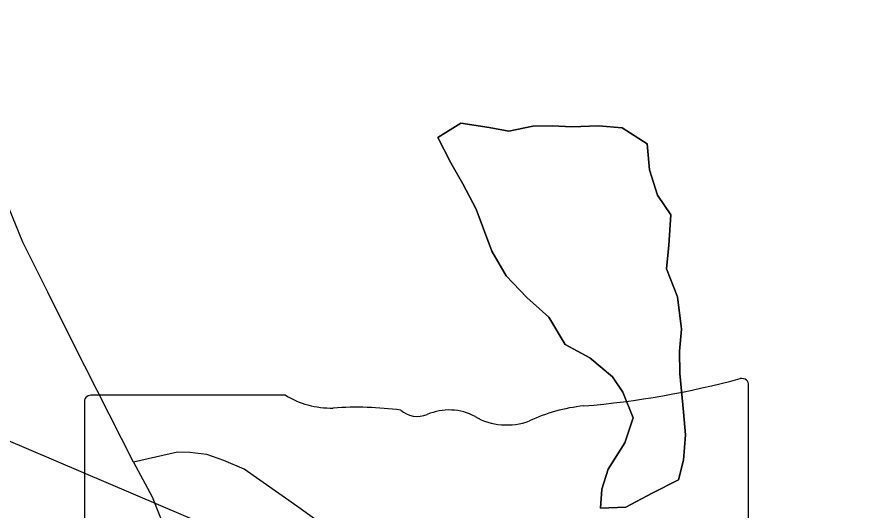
# Model space of a CAD drawing. Extents: x 0 to 34, y 0 to 22.
# Drawn here: x 5.7468 to 6.1719, y 17.9375 to 18.1826 of the extents above; entities that cross this region are included whole.
import ezdxf

# ---------------------------------------------------------------- set-up
doc = ezdxf.new("R2010")
doc.units = 0
for name, color, linetype in [('GM_X_Corporation', 7, 'Continuous'), ('GM_X_County_Road', 7, 'Continuous'), ('GM_X_Minor_Lake', 7, 'Continuous'), ('GM_X_Minor_River', 7, 'Continuous'), ('GM_X_State_Route', 7, 'Continuous'), ('GM_X_State_Shield', 7, 'Continuous')]:
    doc.layers.add(name, color=color, linetype=linetype)

msp = doc.modelspace()

# ---------------------------------------------------------------- linework, layer by layer
at = {"layer": 'GM_X_Corporation'}
msp.add_lwpolyline([(5.73858, 18.6518), (5.74815, 18.67394), (5.75334, 18.68633), (5.7584, 18.69266), (5.77868, 18.71988), (5.79472, 18.7434), (5.80014, 18.74934), (5.81047, 18.75404), (5.8223, 18.75795), (5.83453, 18.763), (5.8411, 18.76929), (5.84742, 18.78128), (5.8537, 18.79137), (5.85878, 18.79884), (5.87042, 18.81184), (5.87932, 18.82074), (5.88563, 18.84977), (6.74678, 18.77106), (6.66967, 17.77276), (6.08674, 17.82542), (5.72754, 17.97857)], dxfattribs=at)
at = {"layer": 'GM_X_County_Road'}
msp.add_lwpolyline([(5.80456, 17.96175), (5.77435, 18.02103), (5.76199, 18.04598), (5.74964, 18.07091), (5.73042, 18.11759)], dxfattribs=at)
at = {"layer": 'GM_X_Minor_Lake'}
for points in [[(5.96698, 18.12988), (5.95546, 18.12288)], [(6.04733, 17.9964), (6.05238, 17.98375), (6.04834, 17.97129), (6.0401, 17.95814), (6.03687, 17.94832), (6.0363, 17.93883), (6.04882, 17.93935), (6.06186, 17.94631), (6.07489, 17.9529), (6.07737, 17.96274), (6.07838, 17.97526), (6.07747, 17.98668), (6.07559, 18.00572), (6.07543, 18.01675), (6.07641, 18.02776), (6.07446, 18.04376), (6.06905, 18.05755), (6.07005, 18.06931), (6.07112, 18.0845), (6.06449, 18.09413), (6.06057, 18.10675), (6.05932, 18.1197), (6.04696, 18.12755), (6.03522, 18.12854), (6.02194, 18.12804), (6.01247, 18.1286), (6.0026, 18.12842), (5.99079, 18.12599), (5.98097, 18.1277), (5.96698, 18.12988)], [(5.95546, 18.12288), (5.96203, 18.11021), (5.96789, 18.09983), (5.97446, 18.08716), (5.98238, 18.06647), (5.98934, 18.05417), (5.99974, 18.04332), (6.01054, 18.03361), (6.01861, 18.02015), (6.03099, 18.01344), (6.04218, 18.0041), (6.04733, 17.9964)]]:
    msp.add_lwpolyline(points, dxfattribs=at)
at = {"layer": 'GM_X_Minor_River'}
for points in [[(5.95546, 18.12288), (5.96698, 18.12988)], [(5.96698, 18.12988), (5.98097, 18.1277), (5.99079, 18.12599), (6.0026, 18.12842), (6.01247, 18.1286), (6.02194, 18.12804), (6.03522, 18.12854), (6.04696, 18.12755), (6.05932, 18.1197), (6.06057, 18.10675), (6.06449, 18.09413), (6.07112, 18.0845), (6.07005, 18.06931), (6.06905, 18.05755), (6.07446, 18.04376), (6.07641, 18.02776), (6.07543, 18.01675), (6.07559, 18.00572), (6.07747, 17.98668), (6.07838, 17.97526), (6.07737, 17.96274), (6.07489, 17.9529), (6.06186, 17.94631), (6.04882, 17.93935), (6.0363, 17.93883), (6.03687, 17.94832), (6.0401, 17.95814), (6.04834, 17.97129), (6.05238, 17.98375), (6.04733, 17.9964)], [(6.04733, 17.9964), (6.04218, 18.0041), (6.03099, 18.01344), (6.01861, 18.02015), (6.01054, 18.03361), (5.99974, 18.04332), (5.98934, 18.05417), (5.98238, 18.06647), (5.97446, 18.08716), (5.96789, 18.09983), (5.96203, 18.11021), (5.95546, 18.12288)]]:
    msp.add_lwpolyline(points, dxfattribs=at)
at = {"layer": 'GM_X_State_Route'}
for points in [[(6.00653, 17.85226), (6.00419, 17.85415), (5.98435, 17.86785), (5.95405, 17.89002), (5.91935, 17.91556), (5.88603, 17.93947), (5.85934, 17.95826), (5.84936, 17.96245), (5.84089, 17.96547), (5.83253, 17.96639), (5.82638, 17.96663), (5.80456, 17.96175)], [(5.80456, 17.96175), (5.81372, 17.9445), (5.82359, 17.9199), (5.82794, 17.90585), (5.8297, 17.90016), (5.83582, 17.87665), (5.83895, 17.85518), (5.8402, 17.83669), (5.8391, 17.81335), (5.83652, 17.7925), (5.83385, 17.77548), (5.82964, 17.75736), (5.82579, 17.74032), (5.82124, 17.72747), (5.81309, 17.70507)]]:
    msp.add_lwpolyline(points, dxfattribs=at)
at = {"layer": 'GM_X_State_Shield'}
for p, q in [((6.10973, 17.89519), (6.10973, 17.99988)), ((5.87991, 17.99492), (5.78339, 17.99492)), ((5.78014, 17.99148), (5.78014, 17.79136))]:
    msp.add_line(p, q, dxfattribs=at)
for centre, major_axis, start_param, end_param in [((6.10607, 18.00031), (0.00367, 0), 6.141152, 7.989035), ((5.99232, 18.26775), (0.34952, 0), 4.814394, 5.042369), ((5.78392, 17.9919), (0.00382, 0), 1.712693, 3.28349), ((5.9029, 18.01815), (0.03703, 0), 4.042523, 4.731795), ((5.91517, 17.88257), (0.13295, 0), 1.404758, 1.657858), ((5.94536, 17.99294), (0.01068, 0), 3.836095, 5.185415), ((5.96104, 17.96981), (0.02221, 0), 0.950623, 2.079405), ((6.03691, 17.9338), (0.07032, 0), 1.699011, 2.107814), ((5.98971, 18.00153), (0.02672, 0), 4.081561, 5.145723)]:
    msp.add_ellipse(centre, major_axis=major_axis, ratio=0.8, start_param=start_param, end_param=end_param, dxfattribs=at)

doc.saveas('drawing.dxf')
